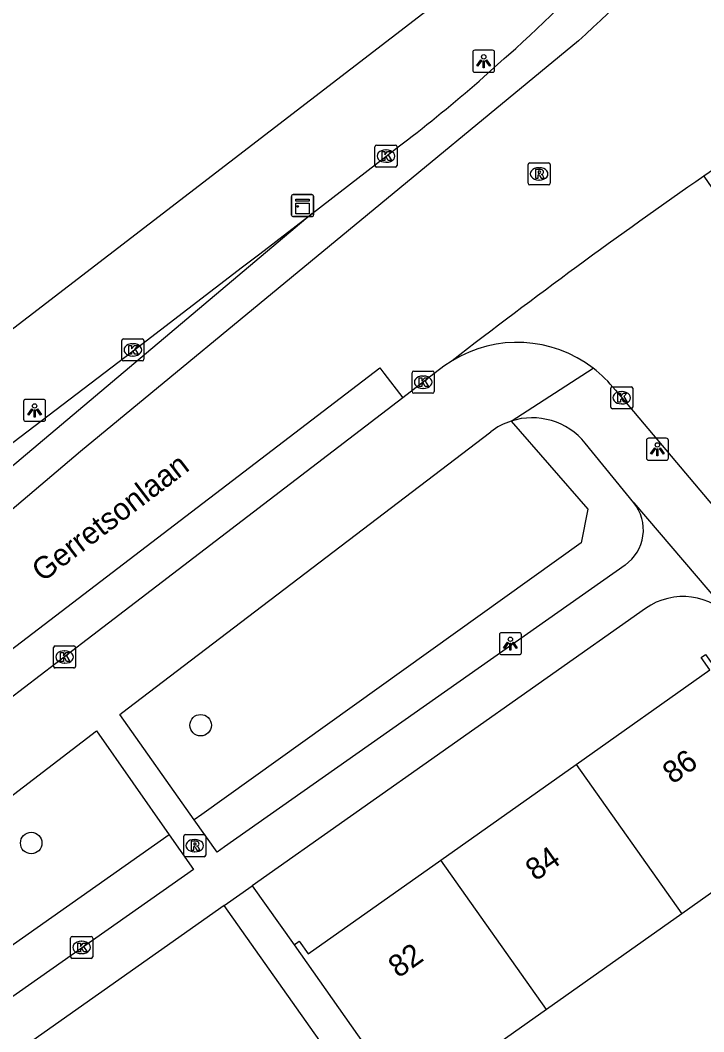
# Model space of a CAD drawing. Extents: x 159353 to 160616, y 385893 to 387321.
# Drawn here: x 160300.1 to 160331.12, y 386772.51 to 386818.44 of the extents above; entities that cross this region are included whole.
import ezdxf

# ---------------------------------------------------------------- set-up
doc = ezdxf.new("R2010")
doc.units = 0
for name, color, linetype in [('IMGEO_Boom', 7, 'Continuous'), ('IMGEO_Groenvoorziening', 7, 'Continuous'), ('IMGEO_Kast', 7, 'Continuous'), ('IMGEO_Kolk', 7, 'Continuous'), ('IMGEO_Lichtpunt', 7, 'Continuous'), ('IMGEO_Openbare_ruimte_label', 7, 'Continuous'), ('IMGEO_Pand', 7, 'Continuous'), ('IMGEO_Pand_nummerreeks', 7, 'Continuous'), ('IMGEO_Rijbaan_lokaal_gesloten', 7, 'Continuous'), ('IMGEO_Rijbaan_lokaal_open', 7, 'Continuous'), ('IMGEO_Rioolput', 7, 'Continuous'), ('IMGEO_Voetpad_open', 7, 'Continuous')]:
    doc.layers.add(name, color=color, linetype=linetype)

msp = doc.modelspace()

# ---------------------------------------------------------------- linework, layer by layer
at = {"layer": 'IMGEO_Boom'}
for centre in [(160308.283, 386786.427), (160300.594, 386781.077)]:
    msp.add_circle(centre, 0.489, dxfattribs=at)
at = {"layer": 'IMGEO_Groenvoorziening'}
for points in [[(160322.373, 386800.236), (160325.859, 386796.233), (160325.548, 386794.715), (160308.331, 386782.377), (160307.986, 386782.133)], [(160306.859, 386781.454), (160289.275, 386769.072), (160286.433, 386773.064)]]:
    msp.add_lwpolyline(points, dxfattribs=at)
at = {"layer": 'IMGEO_Kast'}
for p, q in [((160312.409, 386809.595), (160312.409, 386810.436)), ((160312.409, 386810.436), (160312.409, 386809.595)), ((160312.484, 386810.52), (160313.325, 386810.52)), ((160313.325, 386810.52), (160312.484, 386810.52)), ((160313.409, 386810.445), (160313.409, 386809.604)), ((160313.409, 386809.604), (160313.409, 386810.445)), ((160313.334, 386809.52), (160312.493, 386809.52)), ((160312.493, 386809.52), (160313.334, 386809.52))]:
    msp.add_line(p, q, dxfattribs=at)
for points in [[(160312.604, 386810.31), (160313.204, 386810.31), (160313.204, 386810.225), (160312.604, 386810.225), (160312.604, 386810.31)], [(160312.604, 386810.135), (160313.204, 386810.135), (160313.204, 386809.646), (160312.604, 386809.646), (160312.604, 386810.135)]]:
    msp.add_lwpolyline(points, dxfattribs=at)
msp.add_circle((160312.688, 386809.984), 0.0377, dxfattribs=at)
for centre, start, end in [((160312.487, 386810.442), 92.4484, 184.2845), ((160312.487, 386810.442), 92.4484, 184.2845), ((160313.331, 386810.442), 2.4484, 94.2845), ((160313.331, 386810.442), 2.4484, 94.2845), ((160312.487, 386809.598), 182.4484, 274.2845), ((160312.487, 386809.598), 182.4484, 274.2845), ((160313.331, 386809.598), 272.4484, 4.2845), ((160313.331, 386809.598), 272.4484, 4.2845)]:
    msp.add_arc(centre, 0.0779, start, end, dxfattribs=at)
at = {"layer": 'IMGEO_Kolk'}
for p, q in [((160316.195, 386811.846), (160316.195, 386812.698)), ((160316.27, 386812.772), (160317.122, 386812.772)), ((160316.683, 386812.552), (160316.708, 386812.552)), ((160317.196, 386812.698), (160317.196, 386811.846)), ((160316.706, 386811.992), (160316.681, 386811.992)), ((160317.122, 386811.772), (160316.27, 386811.772)), ((160304.705, 386803.045), (160304.705, 386803.897)), ((160304.78, 386803.971), (160305.632, 386803.971)), ((160305.193, 386803.751), (160305.218, 386803.751)), ((160305.706, 386803.897), (160305.706, 386803.045)), ((160305.632, 386802.971), (160304.78, 386802.971)), ((160305.216, 386803.191), (160305.191, 386803.191)), ((160317.882, 386801.578), (160317.882, 386802.43)), ((160317.957, 386802.504), (160318.809, 386802.504)), ((160318.883, 386802.43), (160318.883, 386801.578)), ((160318.37, 386802.284), (160318.395, 386802.284)), ((160318.809, 386801.504), (160317.957, 386801.504)), ((160318.393, 386801.724), (160318.368, 386801.724)), ((160326.894, 386800.873), (160326.894, 386801.725)), ((160326.969, 386801.799), (160327.821, 386801.799)), ((160327.382, 386801.579), (160327.407, 386801.579)), ((160327.895, 386801.725), (160327.895, 386800.873)), ((160327.405, 386801.019), (160327.38, 386801.019)), ((160327.821, 386800.799), (160326.969, 386800.799)), ((160301.608, 386789.1), (160301.608, 386789.952)), ((160301.683, 386790.026), (160302.535, 386790.026)), ((160302.609, 386789.952), (160302.609, 386789.1)), ((160302.096, 386789.806), (160302.121, 386789.806)), ((160302.535, 386789.026), (160301.683, 386789.026)), ((160302.119, 386789.246), (160302.094, 386789.246)), ((160302.382, 386775.911), (160302.382, 386776.763)), ((160302.457, 386776.837), (160303.309, 386776.837)), ((160302.87, 386776.617), (160302.895, 386776.617)), ((160303.383, 386776.763), (160303.383, 386775.911)), ((160303.309, 386775.837), (160302.457, 386775.837)), ((160302.893, 386776.057), (160302.868, 386776.057))]:
    msp.add_line(p, q, dxfattribs=at)
for points in [[(160316.195, 386811.846), (160316.195, 386812.698)], [(160316.27, 386812.772), (160317.122, 386812.772)], [(160316.516, 386812.472), (160316.639, 386812.472), (160316.639, 386812.321), (160316.769, 386812.472), (160316.933, 386812.472), (160316.787, 386812.321), (160316.94, 386812.072), (160316.788, 386812.072), (160316.703, 386812.236), (160316.639, 386812.169), (160316.639, 386812.072), (160316.516, 386812.072), (160316.516, 386812.472)], [(160317.196, 386812.698), (160317.196, 386811.846)], [(160317.122, 386811.772), (160316.27, 386811.772)], [(160304.705, 386803.045), (160304.705, 386803.897)], [(160304.78, 386803.971), (160305.632, 386803.971)], [(160305.706, 386803.897), (160305.706, 386803.045)], [(160305.026, 386803.671), (160305.149, 386803.671), (160305.149, 386803.52), (160305.279, 386803.671), (160305.443, 386803.671), (160305.297, 386803.52), (160305.45, 386803.271), (160305.298, 386803.271), (160305.213, 386803.435), (160305.149, 386803.368), (160305.149, 386803.271), (160305.026, 386803.271), (160305.026, 386803.671)], [(160305.632, 386802.971), (160304.78, 386802.971)], [(160317.882, 386801.578), (160317.882, 386802.43)], [(160317.957, 386802.504), (160318.809, 386802.504)], [(160318.883, 386802.43), (160318.883, 386801.578)], [(160318.203, 386802.204), (160318.326, 386802.204), (160318.326, 386802.053), (160318.456, 386802.204), (160318.62, 386802.204), (160318.474, 386802.053), (160318.627, 386801.804), (160318.475, 386801.804), (160318.39, 386801.968), (160318.326, 386801.901), (160318.326, 386801.804), (160318.203, 386801.804), (160318.203, 386802.204)], [(160318.809, 386801.504), (160317.957, 386801.504)], [(160326.894, 386800.873), (160326.894, 386801.725)], [(160326.969, 386801.799), (160327.821, 386801.799)], [(160327.215, 386801.499), (160327.338, 386801.499), (160327.338, 386801.348), (160327.468, 386801.499), (160327.632, 386801.499), (160327.486, 386801.348), (160327.639, 386801.099), (160327.487, 386801.099), (160327.402, 386801.263), (160327.338, 386801.196), (160327.338, 386801.099), (160327.215, 386801.099), (160327.215, 386801.499)], [(160327.895, 386801.725), (160327.895, 386800.873)], [(160327.821, 386800.799), (160326.969, 386800.799)], [(160301.608, 386789.1), (160301.608, 386789.952)], [(160301.683, 386790.026), (160302.535, 386790.026)], [(160302.609, 386789.952), (160302.609, 386789.1)], [(160301.929, 386789.726), (160302.052, 386789.726), (160302.052, 386789.575), (160302.182, 386789.726), (160302.346, 386789.726), (160302.2, 386789.575), (160302.353, 386789.326), (160302.201, 386789.326), (160302.116, 386789.49), (160302.052, 386789.423), (160302.052, 386789.326), (160301.929, 386789.326), (160301.929, 386789.726)], [(160302.535, 386789.026), (160301.683, 386789.026)], [(160302.382, 386775.911), (160302.382, 386776.763)], [(160302.457, 386776.837), (160303.309, 386776.837)], [(160303.383, 386776.763), (160303.383, 386775.911)], [(160302.703, 386776.537), (160302.826, 386776.537), (160302.826, 386776.386), (160302.956, 386776.537), (160303.12, 386776.537), (160302.974, 386776.386), (160303.127, 386776.137), (160302.975, 386776.137), (160302.89, 386776.301), (160302.826, 386776.234), (160302.826, 386776.137), (160302.703, 386776.137), (160302.703, 386776.537)], [(160303.309, 386775.837), (160302.457, 386775.837)]]:
    msp.add_lwpolyline(points, dxfattribs=at)
for centre, start, end in [((160316.272, 386812.696), 91.552, 178.448), ((160316.272, 386812.696), 91.552, 178.448), ((160317.12, 386812.696), 1.552, 88.448), ((160317.12, 386812.696), 1.552, 88.448), ((160316.272, 386811.848), 181.552, 268.448), ((160316.272, 386811.848), 181.552, 268.448), ((160317.12, 386811.848), 271.552, 358.448), ((160317.12, 386811.848), 271.552, 358.448), ((160304.782, 386803.895), 91.552, 178.448), ((160304.782, 386803.895), 91.552, 178.448), ((160305.63, 386803.895), 1.552, 88.448), ((160305.63, 386803.895), 1.552, 88.448), ((160304.782, 386803.047), 181.552, 268.448), ((160304.782, 386803.047), 181.552, 268.448), ((160305.63, 386803.047), 271.552, 358.448), ((160305.63, 386803.047), 271.552, 358.448), ((160317.959, 386802.428), 91.552, 178.448), ((160317.959, 386802.428), 91.552, 178.448), ((160318.807, 386802.428), 1.552, 88.448), ((160318.807, 386802.428), 1.552, 88.448), ((160317.959, 386801.58), 181.552, 268.448), ((160317.959, 386801.58), 181.552, 268.448), ((160318.807, 386801.58), 271.552, 358.448), ((160318.807, 386801.58), 271.552, 358.448), ((160326.971, 386801.723), 91.552, 178.448), ((160326.971, 386801.723), 91.552, 178.448), ((160327.819, 386801.723), 1.552, 88.448), ((160327.819, 386801.723), 1.552, 88.448), ((160326.971, 386800.875), 181.552, 268.448), ((160326.971, 386800.875), 181.552, 268.448), ((160327.819, 386800.875), 271.552, 358.448), ((160327.819, 386800.875), 271.552, 358.448), ((160301.685, 386789.95), 91.552, 178.448), ((160301.685, 386789.95), 91.552, 178.448), ((160302.533, 386789.95), 1.552, 88.448), ((160302.533, 386789.95), 1.552, 88.448), ((160301.685, 386789.102), 181.552, 268.448), ((160301.685, 386789.102), 181.552, 268.448), ((160302.533, 386789.102), 271.552, 358.448), ((160302.533, 386789.102), 271.552, 358.448), ((160302.459, 386776.761), 91.552, 178.448), ((160302.459, 386776.761), 91.552, 178.448), ((160303.307, 386776.761), 1.552, 88.448), ((160303.307, 386776.761), 1.552, 88.448), ((160302.459, 386775.913), 181.552, 268.448), ((160302.459, 386775.913), 181.552, 268.448), ((160303.307, 386775.913), 271.552, 358.448), ((160303.307, 386775.913), 271.552, 358.448)]:
    msp.add_arc(centre, 0.0765, start, end, dxfattribs=at)
for centre, major_axis, ratio, start_param, end_param in [((160316.682, 386812.272), (-0.387, 0.002), 0.722429, 4.712389, 7.853982), ((160316.707, 386812.272), (-0.39, 0.002), 0.717154, 1.570796, 4.712389), ((160305.192, 386803.471), (-0.387, 0.002), 0.722429, 4.712389, 7.853982), ((160305.217, 386803.471), (-0.39, 0.002), 0.717154, 1.570796, 4.712389), ((160318.369, 386802.004), (-0.387, 0.002), 0.722429, 4.712389, 7.853982), ((160318.394, 386802.004), (-0.39, 0.002), 0.717154, 1.570796, 4.712389), ((160327.381, 386801.299), (-0.387, 0.002), 0.722429, 4.712389, 7.853982), ((160327.406, 386801.299), (-0.39, 0.002), 0.717154, 1.570796, 4.712389), ((160302.095, 386789.526), (-0.387, 0.002), 0.722429, 4.712389, 7.853982), ((160302.12, 386789.526), (-0.39, 0.002), 0.717154, 1.570796, 4.712389), ((160302.869, 386776.337), (-0.387, 0.002), 0.722429, 4.712389, 7.853982), ((160302.894, 386776.337), (-0.39, 0.002), 0.717154, 1.570796, 4.712389)]:
    msp.add_ellipse(centre, major_axis=major_axis, ratio=ratio, start_param=start_param, end_param=end_param, dxfattribs=at)
at = {"layer": 'IMGEO_Lichtpunt'}
for p, q in [((160321.533, 386817.075), (160320.725, 386817.075)), ((160321.533, 386817.075), (160320.725, 386817.075)), ((160320.631, 386816.98), (160320.631, 386816.173)), ((160320.631, 386816.98), (160320.631, 386816.173)), ((160321.627, 386816.173), (160321.627, 386816.98)), ((160321.627, 386816.173), (160321.627, 386816.98)), ((160320.725, 386816.079), (160321.533, 386816.079)), ((160320.725, 386816.079), (160321.533, 386816.079)), ((160300.25, 386801.129), (160300.25, 386800.322)), ((160300.25, 386801.129), (160300.25, 386800.322)), ((160301.152, 386801.224), (160300.344, 386801.224)), ((160301.152, 386801.224), (160300.344, 386801.224)), ((160301.246, 386800.322), (160301.246, 386801.129)), ((160301.246, 386800.322), (160301.246, 386801.129)), ((160300.344, 386800.228), (160301.152, 386800.228)), ((160300.344, 386800.228), (160301.152, 386800.228)), ((160328.517, 386799.36), (160328.517, 386798.553)), ((160328.517, 386799.36), (160328.517, 386798.553)), ((160329.419, 386799.455), (160328.611, 386799.455)), ((160329.419, 386799.455), (160328.611, 386799.455)), ((160329.513, 386798.553), (160329.513, 386799.36)), ((160329.513, 386798.553), (160329.513, 386799.36)), ((160328.611, 386798.459), (160329.419, 386798.459)), ((160328.611, 386798.459), (160329.419, 386798.459)), ((160321.844, 386790.534), (160321.844, 386789.727)), ((160321.844, 386790.534), (160321.844, 386789.727)), ((160322.746, 386790.629), (160321.938, 386790.629)), ((160322.746, 386790.629), (160321.938, 386790.629)), ((160322.84, 386789.727), (160322.84, 386790.534)), ((160322.84, 386789.727), (160322.84, 386790.534)), ((160321.938, 386789.633), (160322.746, 386789.633)), ((160321.938, 386789.633), (160322.746, 386789.633))]:
    msp.add_line(p, q, dxfattribs=at)
for points in [[(160321.005, 386816.644), (160321.044, 386816.616), (160320.856, 386816.354), (160320.818, 386816.381), (160321.005, 386816.644)], [(160321.107, 386816.596), (160321.154, 386816.596), (160321.154, 386816.274), (160321.107, 386816.274), (160321.107, 386816.596)], [(160321.217, 386816.616), (160321.255, 386816.643), (160321.442, 386816.381), (160321.403, 386816.353), (160321.217, 386816.616)], [(160300.624, 386800.793), (160300.663, 386800.765), (160300.475, 386800.503), (160300.437, 386800.53), (160300.624, 386800.793)], [(160300.726, 386800.745), (160300.773, 386800.745), (160300.773, 386800.423), (160300.726, 386800.423), (160300.726, 386800.745)], [(160300.836, 386800.765), (160300.874, 386800.792), (160301.061, 386800.53), (160301.022, 386800.502), (160300.836, 386800.765)], [(160328.891, 386799.024), (160328.93, 386798.996), (160328.742, 386798.734), (160328.704, 386798.761), (160328.891, 386799.024)], [(160328.993, 386798.976), (160329.04, 386798.976), (160329.04, 386798.654), (160328.993, 386798.654), (160328.993, 386798.976)], [(160329.103, 386798.996), (160329.141, 386799.023), (160329.328, 386798.761), (160329.289, 386798.733), (160329.103, 386798.996)], [(160322.218, 386790.198), (160322.257, 386790.17), (160322.069, 386789.908), (160322.031, 386789.935), (160322.218, 386790.198)], [(160322.32, 386790.15), (160322.367, 386790.15), (160322.367, 386789.828), (160322.32, 386789.828), (160322.32, 386790.15)], [(160322.43, 386790.17), (160322.468, 386790.197), (160322.655, 386789.935), (160322.616, 386789.907), (160322.43, 386790.17)]]:
    msp.add_lwpolyline(points, dxfattribs=at)
for centre in [(160321.13, 386816.778), (160300.749, 386800.927), (160329.016, 386799.158), (160322.343, 386790.332)]:
    msp.add_circle(centre, 0.0994, dxfattribs=at)
for centre, start, end in [((160320.725, 386816.98), 90, 180), ((160320.725, 386816.98), 90, 180), ((160321.533, 386816.98), 0, 90), ((160321.533, 386816.98), 0, 90), ((160320.725, 386816.173), 180, 270), ((160320.725, 386816.173), 180, 270), ((160321.533, 386816.173), 270, 0), ((160321.533, 386816.173), 270, 360), ((160300.344, 386801.129), 90, 180), ((160300.344, 386801.129), 90, 180), ((160301.152, 386801.129), 0, 90), ((160301.152, 386801.129), 0, 90), ((160300.344, 386800.322), 180, 270), ((160300.344, 386800.322), 180, 270), ((160301.152, 386800.322), 270, 0), ((160301.152, 386800.322), 270, 360), ((160328.611, 386799.36), 90, 180), ((160328.611, 386799.36), 90, 180), ((160329.419, 386799.36), 0, 90), ((160329.419, 386799.36), 0, 90), ((160328.611, 386798.553), 180, 270), ((160328.611, 386798.553), 180, 270), ((160329.419, 386798.553), 270, 0), ((160329.419, 386798.553), 270, 360), ((160321.938, 386790.534), 90, 180), ((160321.938, 386790.534), 90, 180), ((160322.746, 386790.534), 0, 90), ((160322.746, 386790.534), 0, 90), ((160321.938, 386789.727), 180, 270), ((160321.938, 386789.727), 180, 270), ((160322.746, 386789.727), 270, 0), ((160322.746, 386789.727), 270, 360)]:
    msp.add_arc(centre, 0.0946, start, end, dxfattribs=at)
at = {"layer": 'IMGEO_Pand'}
for points in [[(160325.331, 386784.649), (160331.392, 386788.935), (160330.995, 386789.497), (160331.2, 386789.642), (160336.791, 386781.736), (160336.628, 386781.621), (160336.233, 386782.18), (160332.151, 386779.294), (160330.124, 386777.861)], [(160319.191, 386780.307), (160325.331, 386784.649)], [(160325.331, 386784.649), (160330.124, 386777.861)], [(160312.521, 386776.453), (160312.753, 386776.617), (160313.16, 386776.042), (160319.191, 386780.307)], [(160323.984, 386773.518), (160319.191, 386780.307)], [(160330.124, 386777.861), (160323.984, 386773.518)], [(160312.521, 386776.453), (160315.408, 386772.37), (160317.726, 386769.093)], [(160323.984, 386773.518), (160317.726, 386769.093)]]:
    msp.add_lwpolyline(points, dxfattribs=at)
at = {"layer": 'IMGEO_Rijbaan_lokaal_gesloten'}
for points in [[(160344.392, 386819.713), (160342.775, 386818.666), (160334.026, 386813.355), (160331.118, 386811.359)], [(160325.433, 386817.508), (160302.838, 386798.863), (160283.287, 386782.26)], [(160321.131, 386815.865), (160322.062, 386816.697), (160322.16, 386816.786), (160322.258, 386816.875)], [(160313.339, 386809.668), (160316.695, 386812.258), (160317.316, 386812.733), (160317.67, 386813.003)], [(160284.598, 386785.431), (160285.52, 386786.339), (160286.39, 386787.296), (160287.205, 386788.301), (160288.152, 386789.662), (160289.216, 386790.933), (160290.389, 386792.105), (160293.71, 386794.658), (160305.22, 386803.435), (160310.19, 386807.242), (160310.969, 386807.838), (160313.339, 386809.668)], [(160313.339, 386809.668), (160284.598, 386785.431)], [(160319.698, 386802.978), (160319.321, 386802.725), (160319.191, 386802.628), (160319.065, 386802.527), (160317.458, 386801.295)], [(160285.675, 386779.144), (160316.417, 386802.652), (160316.604, 386802.409), (160317.458, 386801.295)], [(160317.458, 386801.295), (160303.137, 386790.314), (160293.161, 386782.696), (160288.099, 386778.96), (160286.648, 386777.874)]]:
    msp.add_lwpolyline(points, dxfattribs=at)
for centre, radius, start, end in [((160293.331, 386853.118), 47.944, 312.0345, 329.3783), ((160298.582, 386844.251), 36.194, 310.8543, 321.8833), ((160272.189, 386871.526), 74.118, 307.85218, 311.32446), ((160490.441, 386582.293), 279.026, 124.81996, 127.72903)]:
    msp.add_arc(centre, radius, start, end, dxfattribs=at)
at = {"layer": 'IMGEO_Rijbaan_lokaal_open'}
for points in [[(160331.118, 386811.359), (160332.35, 386809.567)], [(160327.106, 386801.644), (160347.152, 386777.869)]]:
    msp.add_lwpolyline(points, dxfattribs=at)
for centre, radius, start, end in [((160322.654, 386798.153), 5.658, 52.5298, 121.4935), ((160322.629, 386798.132), 5.69, 38.1107, 52.4594)]:
    msp.add_arc(centre, radius, start, end, dxfattribs=at)
at = {"layer": 'IMGEO_Rioolput'}
for p, q in [((160323.146, 386811.036), (160323.146, 386811.888)), ((160323.221, 386811.962), (160324.073, 386811.962)), ((160323.634, 386811.742), (160323.659, 386811.742)), ((160324.147, 386811.888), (160324.147, 386811.036)), ((160323.657, 386811.182), (160323.632, 386811.182)), ((160324.073, 386810.962), (160323.221, 386810.962)), ((160307.514, 386780.532), (160307.514, 386781.384)), ((160307.589, 386781.458), (160308.441, 386781.458)), ((160308.002, 386781.238), (160308.027, 386781.238)), ((160308.515, 386781.384), (160308.515, 386780.532)), ((160308.441, 386780.458), (160307.589, 386780.458)), ((160308.025, 386780.678), (160308, 386780.678))]:
    msp.add_line(p, q, dxfattribs=at)
for points in [[(160323.146, 386811.036), (160323.146, 386811.888)], [(160323.221, 386811.962), (160324.073, 386811.962)], [(160323.735, 386811.66), (160323.483, 386811.662), (160323.483, 386811.262)], [(160323.661, 386811.581), (160323.607, 386811.581), (160323.607, 386811.5)], [(160324.147, 386811.888), (160324.147, 386811.036)], [(160323.483, 386811.262), (160323.607, 386811.262), (160323.607, 386811.424), (160323.618, 386811.424)], [(160323.607, 386811.5), (160323.659, 386811.5)], [(160323.665, 386811.395), (160323.736, 386811.262), (160323.876, 386811.262), (160323.811, 386811.388)], [(160324.073, 386810.962), (160323.221, 386810.962)], [(160307.514, 386780.532), (160307.514, 386781.384)], [(160307.589, 386781.458), (160308.441, 386781.458)], [(160308.515, 386781.384), (160308.515, 386780.532)], [(160308.103, 386781.156), (160307.851, 386781.158), (160307.851, 386780.758)], [(160307.851, 386780.758), (160307.975, 386780.758), (160307.975, 386780.92), (160307.986, 386780.92)], [(160308.029, 386781.077), (160307.975, 386781.077), (160307.975, 386780.996)], [(160307.975, 386780.996), (160308.027, 386780.996)], [(160308.033, 386780.891), (160308.104, 386780.758), (160308.244, 386780.758), (160308.179, 386780.884)], [(160308.441, 386780.458), (160307.589, 386780.458)]]:
    msp.add_lwpolyline(points, dxfattribs=at)
for centre, radius, start, end in [((160323.223, 386811.886), 0.0765, 91.552, 178.448), ((160323.223, 386811.886), 0.0765, 91.552, 178.448), ((160323.667, 386811.485), 0.0964, 77.0061, 93.1865), ((160323.681, 386811.542), 0.0378, 276.6634, 79.6772), ((160323.734, 386811.55), 0.109, 350.3612, 89.416), ((160323.732, 386811.55), 0.112, 277.5842, 350.9817), ((160324.071, 386811.886), 0.0765, 1.552, 88.448), ((160324.071, 386811.886), 0.0765, 1.552, 88.448), ((160323.617, 386811.371), 0.0533, 26.0293, 88.6989), ((160323.643, 386811.689), 0.19, 274.7715, 282.9687), ((160323.716, 386811.335), 0.108, 29.5134, 73.7905), ((160323.223, 386811.038), 0.0765, 181.552, 268.448), ((160323.223, 386811.038), 0.0765, 181.552, 268.448), ((160324.071, 386811.038), 0.0765, 271.552, 358.448), ((160324.071, 386811.038), 0.0765, 271.552, 358.448), ((160307.591, 386781.382), 0.0765, 91.552, 178.448), ((160307.591, 386781.382), 0.0765, 91.552, 178.448), ((160308.439, 386781.382), 0.0765, 1.552, 88.448), ((160308.439, 386781.382), 0.0765, 1.552, 88.448), ((160307.985, 386780.867), 0.0533, 26.0293, 88.6989), ((160308.011, 386781.185), 0.19, 274.7715, 282.9687), ((160308.035, 386780.981), 0.0964, 77.0061, 93.1865), ((160308.049, 386781.038), 0.0378, 276.6634, 79.6772), ((160308.102, 386781.046), 0.109, 350.3612, 89.416), ((160308.1, 386781.046), 0.112, 277.5842, 350.9817), ((160308.084, 386780.831), 0.108, 29.5134, 73.7905), ((160307.591, 386780.534), 0.0765, 181.552, 268.448), ((160307.591, 386780.534), 0.0765, 181.552, 268.448), ((160308.439, 386780.534), 0.0765, 271.552, 358.448), ((160308.439, 386780.534), 0.0765, 271.552, 358.448)]:
    msp.add_arc(centre, radius, start, end, dxfattribs=at)
for centre, major_axis, ratio, start_param, end_param in [((160323.633, 386811.462), (-0.387, 0.002), 0.722429, 4.712389, 7.853982), ((160323.658, 386811.462), (-0.39, 0.002), 0.717154, 1.570796, 4.712389), ((160308.001, 386780.958), (-0.387, 0.002), 0.722429, 4.712389, 7.853982), ((160308.026, 386780.958), (-0.39, 0.002), 0.717154, 1.570796, 4.712389)]:
    msp.add_ellipse(centre, major_axis=major_axis, ratio=ratio, start_param=start_param, end_param=end_param, dxfattribs=at)
at = {"layer": 'IMGEO_Voetpad_open'}
for points in [[(160322.24, 386825.67), (160324.252, 386823.266), (160278.472, 386788.069)], [(160322.373, 386800.236), (160326.096, 386802.644)], [(160307.986, 386782.133), (160304.612, 386786.916), (160304.949, 386787.173), (160321.448, 386799.752)], [(160327.941, 386796.526), (160325.74, 386799.239)], [(160332.463, 386791.211), (160332.464, 386791.247), (160327.955, 386796.525), (160327.941, 386796.526)], [(160327.548, 386793.7), (160309.371, 386780.902), (160309.026, 386780.659), (160307.986, 386782.133)], [(160328.47, 386791.728), (160310.626, 386779.138)], [(160295.158, 386779.745), (160303.551, 386786.172), (160306.859, 386781.454)], [(160306.859, 386781.454), (160307.962, 386779.881), (160289.5, 386766.898)], [(160309.356, 386778.242), (160310.626, 386779.138)], [(160310.626, 386779.138), (160312.521, 386776.453)], [(160309.356, 386778.242), (160300.666, 386772.111)], [(160314.496, 386770.958), (160309.356, 386778.242)]]:
    msp.add_lwpolyline(points, dxfattribs=at)
for centre, radius, start, end in [((160323.334, 386797.274), 3.114, 107.971, 127.27), ((160323.329, 386797.282), 3.105, 39.0716, 107.9394), ((160326.424, 386795.297), 1.953, 305.1465, 39.0192), ((160330.184, 386789.287), 2.982, 40.1667, 125.0785)]:
    msp.add_arc(centre, radius, start, end, dxfattribs=at)

# ---------------------------------------------------------------- texts
at = {"layer": 'IMGEO_Openbare_ruimte_label'}
msp.add_text('Gerretsonlaan', height=1, rotation=37.3973, dxfattribs=at).set_placement((160301.109, 386792.898))
at = {"layer": 'IMGEO_Pand_nummerreeks'}
for s, p in [('86', (160329.705, 386783.724)), ('84', (160323.482, 386779.323)), ('82', (160317.257, 386774.92))]:
    msp.add_text(s, height=1, rotation=35.2665, dxfattribs=at).set_placement(p)

doc.saveas('drawing.dxf')
